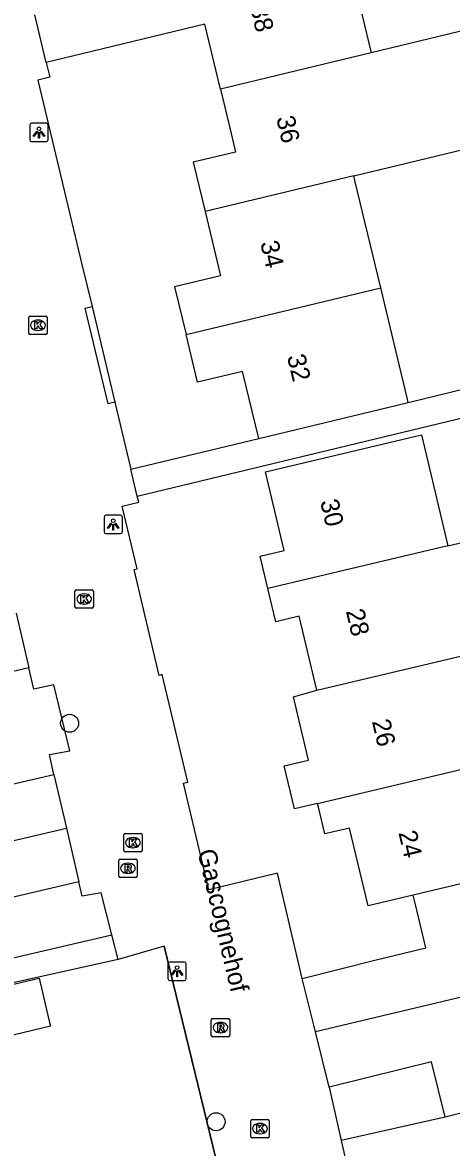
# Model space of a CAD drawing. Extents: x 158461 to 159795, y 387220 to 388672.
# Drawn here: x 159496.8 to 159520.1, y 388546.2 to 388607.4 of the extents above; entities that cross this region are included whole.
import ezdxf

# ---------------------------------------------------------------- set-up
doc = ezdxf.new("R2010")
doc.units = 0
for name, color, linetype in [('IMGEO_Boom', 7, 'Continuous'), ('IMGEO_Kolk', 7, 'Continuous'), ('IMGEO_Lichtpunt', 7, 'Continuous'), ('IMGEO_Muur', 7, 'Continuous'), ('IMGEO_Openbare_ruimte_label', 7, 'Continuous'), ('IMGEO_Pand', 7, 'Continuous'), ('IMGEO_Pand_nummerreeks', 7, 'Continuous'), ('IMGEO_Rijbaan_lokaal_open', 7, 'Continuous'), ('IMGEO_Rioolput', 7, 'Continuous'), ('IMGEO_Voetpad_open', 7, 'Continuous'), ('IMGEO_Woonerf_open', 7, 'Continuous')]:
    doc.layers.add(name, color=color, linetype=linetype)

msp = doc.modelspace()

# ---------------------------------------------------------------- linework, layer by layer
at = {"layer": 'IMGEO_Boom'}
for centre in [(159499.313, 388569.278), (159507.272, 388547.603)]:
    msp.add_circle(centre, 0.489, dxfattribs=at)
at = {"layer": 'IMGEO_Kolk'}
for p, q in [((159497.093, 388590.505), (159497.093, 388591.357)), ((159497.168, 388591.431), (159498.02, 388591.431)), ((159497.581, 388591.211), (159497.606, 388591.211)), ((159498.094, 388591.357), (159498.094, 388590.505)), ((159498.02, 388590.431), (159497.168, 388590.431)), ((159497.604, 388590.651), (159497.579, 388590.651)), ((159499.604, 388575.612), (159499.604, 388576.464)), ((159499.679, 388576.538), (159500.531, 388576.538)), ((159500.092, 388576.318), (159500.117, 388576.318)), ((159500.605, 388576.464), (159500.605, 388575.612)), ((159500.115, 388575.758), (159500.09, 388575.758)), ((159500.531, 388575.538), (159499.679, 388575.538)), ((159502.253, 388562.358), (159502.253, 388563.21)), ((159502.328, 388563.284), (159503.18, 388563.284)), ((159502.741, 388563.064), (159502.766, 388563.064)), ((159503.254, 388563.21), (159503.254, 388562.358)), ((159503.18, 388562.284), (159502.328, 388562.284)), ((159502.764, 388562.504), (159502.739, 388562.504)), ((159509.161, 388546.804), (159509.161, 388547.656)), ((159509.236, 388547.73), (159510.088, 388547.73)), ((159509.649, 388547.51), (159509.674, 388547.51)), ((159510.162, 388547.656), (159510.162, 388546.804)), ((159509.672, 388546.95), (159509.647, 388546.95)), ((159510.088, 388546.73), (159509.236, 388546.73))]:
    msp.add_line(p, q, dxfattribs=at)
for points in [[(159497.093, 388590.505), (159497.093, 388591.357)], [(159497.168, 388591.431), (159498.02, 388591.431)], [(159497.414, 388591.131), (159497.537, 388591.131), (159497.537, 388590.98), (159497.667, 388591.131), (159497.831, 388591.131), (159497.685, 388590.98), (159497.838, 388590.731), (159497.686, 388590.731), (159497.601, 388590.895), (159497.537, 388590.828), (159497.537, 388590.731), (159497.414, 388590.731), (159497.414, 388591.131)], [(159498.094, 388591.357), (159498.094, 388590.505)], [(159498.02, 388590.431), (159497.168, 388590.431)], [(159499.604, 388575.612), (159499.604, 388576.464)], [(159499.679, 388576.538), (159500.531, 388576.538)], [(159499.925, 388576.238), (159500.048, 388576.238), (159500.048, 388576.087), (159500.178, 388576.238), (159500.342, 388576.238), (159500.196, 388576.087), (159500.349, 388575.838), (159500.197, 388575.838), (159500.112, 388576.002), (159500.048, 388575.935), (159500.048, 388575.838), (159499.925, 388575.838), (159499.925, 388576.238)], [(159500.605, 388576.464), (159500.605, 388575.612)], [(159500.531, 388575.538), (159499.679, 388575.538)], [(159502.253, 388562.358), (159502.253, 388563.21)], [(159502.328, 388563.284), (159503.18, 388563.284)], [(159502.574, 388562.984), (159502.697, 388562.984), (159502.697, 388562.833), (159502.827, 388562.984), (159502.991, 388562.984), (159502.845, 388562.833), (159502.998, 388562.584), (159502.846, 388562.584), (159502.761, 388562.748), (159502.697, 388562.681), (159502.697, 388562.584), (159502.574, 388562.584), (159502.574, 388562.984)], [(159503.254, 388563.21), (159503.254, 388562.358)], [(159503.18, 388562.284), (159502.328, 388562.284)], [(159509.161, 388546.804), (159509.161, 388547.656)], [(159509.236, 388547.73), (159510.088, 388547.73)], [(159510.162, 388547.656), (159510.162, 388546.804)], [(159509.482, 388547.43), (159509.605, 388547.43), (159509.605, 388547.279), (159509.735, 388547.43), (159509.899, 388547.43), (159509.753, 388547.279), (159509.906, 388547.03), (159509.754, 388547.03), (159509.669, 388547.194), (159509.605, 388547.127), (159509.605, 388547.03), (159509.482, 388547.03), (159509.482, 388547.43)], [(159510.088, 388546.73), (159509.236, 388546.73)]]:
    msp.add_lwpolyline(points, dxfattribs=at)
for centre, start, end in [((159497.17, 388591.355), 91.55205, 178.44795), ((159497.17, 388591.355), 91.55205, 178.44795), ((159498.018, 388591.355), 1.55205, 88.44795), ((159498.018, 388591.355), 1.55205, 88.44795), ((159497.17, 388590.507), 181.55205, 268.44795), ((159497.17, 388590.507), 181.55205, 268.44795), ((159498.018, 388590.507), 271.55205, 358.44795), ((159498.018, 388590.507), 271.55205, 358.44795), ((159499.681, 388576.462), 91.55205, 178.44795), ((159499.681, 388576.462), 91.55205, 178.44795), ((159500.529, 388576.462), 1.55205, 88.44795), ((159500.529, 388576.462), 1.55205, 88.44795), ((159499.681, 388575.614), 181.55205, 268.44795), ((159499.681, 388575.614), 181.55205, 268.44795), ((159500.529, 388575.614), 271.55205, 358.44795), ((159500.529, 388575.614), 271.55205, 358.44795), ((159502.33, 388563.208), 91.55205, 178.44795), ((159502.33, 388563.208), 91.55205, 178.44795), ((159503.178, 388563.208), 1.55205, 88.44795), ((159503.178, 388563.208), 1.55205, 88.44795), ((159502.33, 388562.36), 181.55205, 268.44795), ((159502.33, 388562.36), 181.55205, 268.44795), ((159503.178, 388562.36), 271.55205, 358.44795), ((159503.178, 388562.36), 271.55205, 358.44795), ((159509.238, 388547.654), 91.55205, 178.44795), ((159509.238, 388547.654), 91.55205, 178.44795), ((159510.086, 388547.654), 1.55205, 88.44795), ((159510.086, 388547.654), 1.55205, 88.44795), ((159509.238, 388546.806), 181.55205, 268.44795), ((159509.238, 388546.806), 181.55205, 268.44795), ((159510.086, 388546.806), 271.55205, 358.44795), ((159510.086, 388546.806), 271.55205, 358.44795)]:
    msp.add_arc(centre, 0.0765, start, end, dxfattribs=at)
for centre, major_axis, ratio, start_param, end_param in [((159497.58, 388590.931), (-0.387, 0.002), 0.722429, 4.712389, 7.853982), ((159497.605, 388590.931), (-0.39, 0.002), 0.717154, 1.570796, 4.712389), ((159500.091, 388576.038), (-0.387, 0.002), 0.722429, 4.712389, 7.853982), ((159500.116, 388576.038), (-0.39, 0.002), 0.717154, 1.570796, 4.712389), ((159502.74, 388562.784), (-0.387, 0.002), 0.722429, 4.712389, 7.853982), ((159502.765, 388562.784), (-0.39, 0.002), 0.717154, 1.570796, 4.712389), ((159509.648, 388547.23), (-0.387, 0.002), 0.722429, 4.712389, 7.853982), ((159509.673, 388547.23), (-0.39, 0.002), 0.717154, 1.570796, 4.712389)]:
    msp.add_ellipse(centre, major_axis=major_axis, ratio=ratio, start_param=start_param, end_param=end_param, dxfattribs=at)
at = {"layer": 'IMGEO_Lichtpunt'}
for p, q in [((159498.051, 388601.916), (159497.243, 388601.916)), ((159498.051, 388601.916), (159497.243, 388601.916)), ((159497.149, 388601.821), (159497.149, 388601.014)), ((159497.149, 388601.821), (159497.149, 388601.014)), ((159498.145, 388601.014), (159498.145, 388601.821)), ((159498.145, 388601.014), (159498.145, 388601.821)), ((159497.243, 388600.92), (159498.051, 388600.92)), ((159497.243, 388600.92), (159498.051, 388600.92)), ((159501.183, 388580.496), (159501.183, 388579.689)), ((159501.183, 388580.496), (159501.183, 388579.689)), ((159502.085, 388580.591), (159501.277, 388580.591)), ((159502.085, 388580.591), (159501.277, 388580.591)), ((159502.179, 388579.689), (159502.179, 388580.496)), ((159502.179, 388579.689), (159502.179, 388580.496)), ((159501.277, 388579.595), (159502.085, 388579.595)), ((159501.277, 388579.595), (159502.085, 388579.595)), ((159504.657, 388556.194), (159504.657, 388555.387)), ((159504.657, 388556.194), (159504.657, 388555.387)), ((159505.559, 388556.289), (159504.751, 388556.289)), ((159505.559, 388556.289), (159504.751, 388556.289)), ((159505.653, 388555.387), (159505.653, 388556.194)), ((159505.653, 388555.387), (159505.653, 388556.194)), ((159504.751, 388555.293), (159505.559, 388555.293)), ((159504.751, 388555.293), (159505.559, 388555.293))]:
    msp.add_line(p, q, dxfattribs=at)
for points in [[(159497.523, 388601.485), (159497.562, 388601.457), (159497.374, 388601.195), (159497.336, 388601.222), (159497.523, 388601.485)], [(159497.625, 388601.437), (159497.672, 388601.437), (159497.672, 388601.115), (159497.625, 388601.115), (159497.625, 388601.437)], [(159497.735, 388601.457), (159497.773, 388601.484), (159497.96, 388601.222), (159497.921, 388601.194), (159497.735, 388601.457)], [(159501.557, 388580.16), (159501.596, 388580.132), (159501.408, 388579.87), (159501.37, 388579.897), (159501.557, 388580.16)], [(159501.659, 388580.112), (159501.706, 388580.112), (159501.706, 388579.79), (159501.659, 388579.79), (159501.659, 388580.112)], [(159501.769, 388580.132), (159501.807, 388580.159), (159501.994, 388579.897), (159501.955, 388579.869), (159501.769, 388580.132)], [(159505.031, 388555.858), (159505.07, 388555.83), (159504.882, 388555.568), (159504.844, 388555.595), (159505.031, 388555.858)], [(159505.133, 388555.81), (159505.18, 388555.81), (159505.18, 388555.488), (159505.133, 388555.488), (159505.133, 388555.81)], [(159505.243, 388555.83), (159505.281, 388555.857), (159505.468, 388555.595), (159505.429, 388555.567), (159505.243, 388555.83)]]:
    msp.add_lwpolyline(points, dxfattribs=at)
for centre in [(159497.648, 388601.619), (159501.682, 388580.294), (159505.156, 388555.992)]:
    msp.add_circle(centre, 0.0994, dxfattribs=at)
for centre, start, end in [((159497.243, 388601.821), 90, 180), ((159497.243, 388601.821), 90, 180), ((159498.051, 388601.821), 0, 90), ((159498.051, 388601.821), 0, 90), ((159497.243, 388601.014), 180, 270), ((159497.243, 388601.014), 180, 270), ((159498.051, 388601.014), 270, 0), ((159498.051, 388601.014), 270, 360), ((159501.277, 388580.496), 90, 180), ((159501.277, 388580.496), 90, 180), ((159502.085, 388580.496), 0, 90), ((159502.085, 388580.496), 0, 90), ((159501.277, 388579.689), 180, 270), ((159501.277, 388579.689), 180, 270), ((159502.085, 388579.689), 270, 0), ((159502.085, 388579.689), 270, 360), ((159504.751, 388556.194), 90, 180), ((159504.751, 388556.194), 90, 180), ((159505.559, 388556.194), 0, 90), ((159505.559, 388556.194), 0, 90), ((159504.751, 388555.387), 180, 270), ((159504.751, 388555.387), 180, 270), ((159505.559, 388555.387), 270, 0), ((159505.559, 388555.387), 270, 360)]:
    msp.add_arc(centre, 0.0946, start, end, dxfattribs=at)
at = {"layer": 'IMGEO_Muur'}
msp.add_lwpolyline([(159504.458, 388557.158), (159508.616, 388540.017)], dxfattribs=at)
at = {"layer": 'IMGEO_Pand'}
for points in [[(159514.241, 388611.852), (159515.709, 388605.748)], [(159498.038, 388605.229), (159497.418, 388607.81)], [(159507.508, 388603.777), (159506.66, 388607.302), (159500, 388605.702), (159498.038, 388605.229)], [(159514.758, 388599.063), (159517.176, 388599.644), (159522.959, 388601.034), (159521.492, 388607.137), (159515.709, 388605.748)], [(159515.709, 388605.748), (159507.508, 388603.777)], [(159507.508, 388603.777), (159508.087, 388601.368), (159508.332, 388600.348), (159506.033, 388599.795), (159506.676, 388597.121)], [(159514.758, 388599.063), (159506.676, 388597.121)], [(159516.225, 388592.964), (159514.821, 388598.801), (159514.758, 388599.063)], [(159506.676, 388597.121), (159507.516, 388593.625), (159505.018, 388593.024), (159505.642, 388590.428)], [(159505.642, 388590.428), (159516.225, 388592.964)], [(159517.726, 388586.721), (159517.663, 388586.983), (159516.225, 388592.964)], [(159509.591, 388584.765), (159508.712, 388588.42), (159506.266, 388587.832), (159505.642, 388590.428)], [(159509.591, 388584.765), (159517.726, 388586.721)], [(159510.091, 388576.614), (159509.676, 388578.365), (159510.977, 388578.673), (159509.961, 388582.954), (159518.435, 388584.964), (159519.866, 388578.931)], [(159519.866, 388578.931), (159522.809, 388579.629), (159523.307, 388577.526), (159523.794, 388577.641), (159524.333, 388575.367), (159523.846, 388575.252), (159524.192, 388573.791), (159521.251, 388573.095)], [(159519.866, 388578.931), (159510.091, 388576.614)], [(159512.748, 388571.079), (159511.794, 388575.101), (159510.522, 388574.799), (159510.091, 388576.614)], [(159496.409, 388575.264), (159497.102, 388572.295)], [(159497.102, 388572.295), (159489.711, 388570.57), (159489.018, 388573.537)], [(159512.748, 388571.079), (159521.251, 388573.095)], [(159512.795, 388564.923), (159511.538, 388564.625), (159510.983, 388566.963), (159512.295, 388567.276), (159511.478, 388570.721), (159512.748, 388571.079)], [(159512.795, 388564.923), (159522.636, 388567.256)], [(159491.776, 388561.857), (159491.093, 388564.783), (159498.455, 388566.501)], [(159498.455, 388566.501), (159499.137, 388563.577)], [(159517.994, 388559.925), (159515.538, 388559.342), (159514.533, 388563.577), (159513.19, 388563.258), (159512.845, 388564.712), (159512.795, 388564.923)], [(159491.776, 388561.857), (159499.137, 388563.577)], [(159499.137, 388563.577), (159499.819, 388560.654)], [(159499.819, 388560.654), (159492.457, 388558.936), (159491.776, 388561.857)], [(159527.145, 388562.096), (159517.994, 388559.925)], [(159511.952, 388555.403), (159515.912, 388556.384), (159518.672, 388557.068), (159518.096, 388559.495), (159517.994, 388559.925)], [(159530.994, 388556.843), (159528.006, 388556.134), (159512.672, 388552.497)], [(159494.865, 388551.986), (159494.242, 388554.613), (159497.648, 388555.421), (159498.207, 388553.066), (159498.272, 388552.795), (159494.865, 388551.986)], [(159512.672, 388552.497), (159511.952, 388555.403)], [(159513.421, 388549.477), (159512.672, 388552.497)], [(159519.733, 388547.857), (159518.988, 388550.858), (159517.381, 388550.459), (159513.421, 388549.477)], [(159532.41, 388550.87), (159529.423, 388550.162), (159520.8, 388548.117), (159519.733, 388547.857)]]:
    msp.add_lwpolyline(points, dxfattribs=at)
at = {"layer": 'IMGEO_Rijbaan_lokaal_open'}
for points in [[(159501.771, 388586.751), (159501.404, 388586.663), (159500.156, 388591.855), (159500.53, 388591.945)], [(159500.53, 388591.945), (159501.771, 388586.751)]]:
    msp.add_lwpolyline(points, dxfattribs=at)
at = {"layer": 'IMGEO_Rioolput'}
for p, q in [((159501.981, 388560.962), (159501.981, 388561.814)), ((159502.056, 388561.888), (159502.908, 388561.888)), ((159502.469, 388561.668), (159502.494, 388561.668)), ((159502.982, 388561.814), (159502.982, 388560.962)), ((159502.492, 388561.108), (159502.467, 388561.108)), ((159502.908, 388560.888), (159502.056, 388560.888)), ((159507.016, 388552.299), (159507.016, 388553.151)), ((159507.091, 388553.225), (159507.943, 388553.225)), ((159507.504, 388553.005), (159507.529, 388553.005)), ((159508.017, 388553.151), (159508.017, 388552.299)), ((159507.527, 388552.445), (159507.502, 388552.445)), ((159507.943, 388552.225), (159507.091, 388552.225))]:
    msp.add_line(p, q, dxfattribs=at)
for points in [[(159501.981, 388560.962), (159501.981, 388561.814)], [(159502.056, 388561.888), (159502.908, 388561.888)], [(159502.57, 388561.586), (159502.318, 388561.588), (159502.318, 388561.188)], [(159502.982, 388561.814), (159502.982, 388560.962)], [(159502.318, 388561.188), (159502.442, 388561.188), (159502.442, 388561.35), (159502.453, 388561.35)], [(159502.496, 388561.507), (159502.442, 388561.507), (159502.442, 388561.426)], [(159502.442, 388561.426), (159502.494, 388561.426)], [(159502.5, 388561.321), (159502.571, 388561.188), (159502.711, 388561.188), (159502.646, 388561.314)], [(159502.908, 388560.888), (159502.056, 388560.888)], [(159507.016, 388552.299), (159507.016, 388553.151)], [(159507.091, 388553.225), (159507.943, 388553.225)], [(159508.017, 388553.151), (159508.017, 388552.299)], [(159507.605, 388552.923), (159507.353, 388552.925), (159507.353, 388552.525)], [(159507.353, 388552.525), (159507.477, 388552.525), (159507.477, 388552.687), (159507.488, 388552.687)], [(159507.531, 388552.844), (159507.477, 388552.844), (159507.477, 388552.763)], [(159507.477, 388552.763), (159507.529, 388552.763)], [(159507.535, 388552.658), (159507.606, 388552.525), (159507.746, 388552.525), (159507.681, 388552.651)], [(159507.943, 388552.225), (159507.091, 388552.225)]]:
    msp.add_lwpolyline(points, dxfattribs=at)
for centre, radius, start, end in [((159502.058, 388561.812), 0.0765, 91.55205, 178.44795), ((159502.058, 388561.812), 0.0765, 91.55205, 178.44795), ((159502.569, 388561.476), 0.109, 350.36119, 89.41601), ((159502.906, 388561.812), 0.0765, 1.55205, 88.44795), ((159502.906, 388561.812), 0.0765, 1.55205, 88.44795), ((159502.058, 388560.964), 0.0765, 181.55205, 268.44795), ((159502.058, 388560.964), 0.0765, 181.55205, 268.44795), ((159502.452, 388561.297), 0.0533, 26.02933, 88.69889), ((159502.478, 388561.615), 0.19, 274.7715, 282.96867), ((159502.502, 388561.411), 0.0964, 77.00612, 93.18647), ((159502.516, 388561.468), 0.0378, 276.66336, 79.67722), ((159502.567, 388561.476), 0.112, 277.58423, 350.98172), ((159502.551, 388561.261), 0.108, 29.51342, 73.79051), ((159502.906, 388560.964), 0.0765, 271.55205, 358.44795), ((159502.906, 388560.964), 0.0765, 271.55205, 358.44795), ((159507.093, 388553.149), 0.0765, 91.55205, 178.44795), ((159507.093, 388553.149), 0.0765, 91.55205, 178.44795), ((159507.941, 388553.149), 0.0765, 1.55205, 88.44795), ((159507.941, 388553.149), 0.0765, 1.55205, 88.44795), ((159507.487, 388552.634), 0.0533, 26.02933, 88.69889), ((159507.513, 388552.952), 0.19, 274.7715, 282.96867), ((159507.537, 388552.748), 0.0964, 77.00612, 93.18647), ((159507.551, 388552.805), 0.0378, 276.66336, 79.67722), ((159507.604, 388552.813), 0.109, 350.36119, 89.41601), ((159507.602, 388552.813), 0.112, 277.58423, 350.98172), ((159507.586, 388552.598), 0.108, 29.51342, 73.79051), ((159507.093, 388552.301), 0.0765, 181.55205, 268.44795), ((159507.093, 388552.301), 0.0765, 181.55205, 268.44795), ((159507.941, 388552.301), 0.0765, 271.55205, 358.44795), ((159507.941, 388552.301), 0.0765, 271.55205, 358.44795)]:
    msp.add_arc(centre, radius, start, end, dxfattribs=at)
for centre, major_axis, ratio, start_param, end_param in [((159502.468, 388561.388), (-0.387, 0.002), 0.722429, 4.712389, 7.853982), ((159502.493, 388561.388), (-0.39, 0.002), 0.717154, 1.570796, 4.712389), ((159507.503, 388552.725), (-0.387, 0.002), 0.722429, 4.712389, 7.853982), ((159507.528, 388552.725), (-0.39, 0.002), 0.717154, 1.570796, 4.712389)]:
    msp.add_ellipse(centre, major_axis=major_axis, ratio=ratio, start_param=start_param, end_param=end_param, dxfattribs=at)
at = {"layer": 'IMGEO_Voetpad_open'}
for points in [[(159502.992, 388581.639), (159539.246, 388590.376)], [(159517.726, 388586.721), (159532.11, 388590.249)], [(159502.642, 388583.105), (159509.591, 388584.765)], [(159502.992, 388581.639), (159502.642, 388583.105)], [(159490.084, 388555.08), (159501.611, 388557.768)], [(159501.948, 388556.436), (159501.611, 388557.768)], [(159501.948, 388556.436), (159490.98, 388553.998)], [(159519.733, 388547.857), (159514.077, 388546.577)], [(159514.077, 388546.577), (159514.507, 388544.675)]]:
    msp.add_lwpolyline(points, dxfattribs=at)
at = {"layer": 'IMGEO_Woonerf_open'}
for points in [[(159498.038, 388605.229), (159498.245, 388604.422), (159497.587, 388604.262), (159500, 388594.163), (159500.53, 388591.945)], [(159501.771, 388586.751), (159502.642, 388583.105)], [(159511.952, 388555.403), (159510.608, 388561.117), (159506.882, 388560.227), (159505.504, 388566.021), (159505.742, 388566.078), (159504.351, 388571.924), (159504.189, 388571.886), (159502.825, 388577.646), (159502.981, 388577.683), (159502.172, 388581.088), (159503.071, 388581.31), (159502.992, 388581.639)], [(159498.455, 388566.501), (159498.226, 388567.576), (159499.315, 388567.771), (159498.458, 388571.376), (159497.37, 388571.141), (159497.102, 388572.295)], [(159501.611, 388557.768), (159501.031, 388560.063), (159500, 388559.878), (159499.819, 388560.654)], [(159508.616, 388540.017), (159504.458, 388557.158), (159501.948, 388556.436)], [(159513.421, 388549.477), (159514.077, 388546.577)]]:
    msp.add_lwpolyline(points, dxfattribs=at)

# ---------------------------------------------------------------- texts
at = {"layer": 'IMGEO_Openbare_ruimte_label'}
msp.add_text('Gascognehof', height=1, rotation=283.35534, dxfattribs=at).set_placement((159506.258, 388562.312))
at = {"layer": 'IMGEO_Pand_nummerreeks'}
for s, rotation, p in [('38', 283.2184, (159509.12, 388608.249)), ('36', 283.21793, (159510.538, 388602.208)), ('34', 283.27522, (159509.668, 388595.414)), ('32', 283.27522, (159511.125, 388589.239)), ('30', 283.20946, (159512.926, 388581.349)), ('28', 283.20946, (159514.326, 388575.385)), ('26', 283.37262, (159515.741, 388569.383)), ('24', 283.37262, (159517.181, 388563.327))]:
    msp.add_text(s, height=1, rotation=rotation, dxfattribs=at).set_placement(p)

doc.saveas('drawing.dxf')
